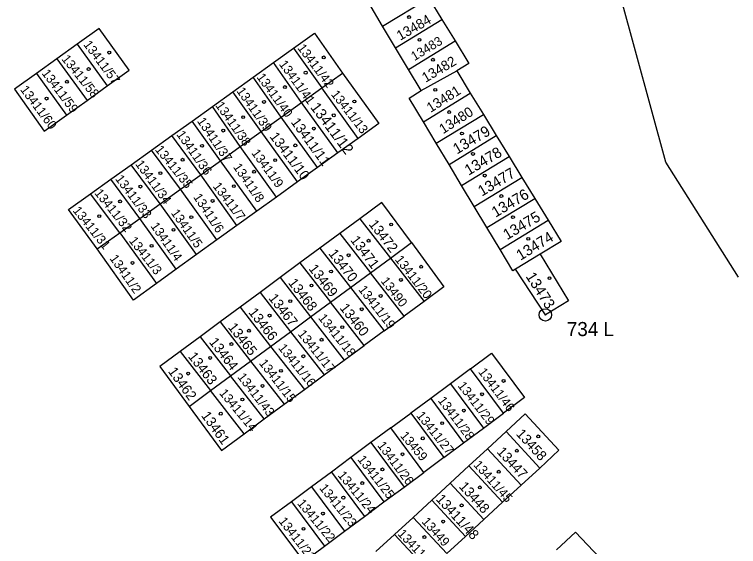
# Model space of a CAD drawing. Extents: x -825057 to -819383, y -1071633 to -1067888.
# Drawn here: x -820675.4 to -820587.9, y -1071105.4 to -1071041.2 of the extents above; entities that cross this region are included whole.
import ezdxf

# ---------------------------------------------------------------- set-up
doc = ezdxf.new("R2010")
doc.units = 0
for name, color, linetype in [('Vrstva 1', 7, 'Continuous'), ('Vrstva 17', 7, 'Continuous'), ('Vrstva 19', 7, 'Continuous'), ('Vrstva 24', 7, 'Continuous'), ('Vrstva 25', 7, 'Continuous')]:
    doc.layers.add(name, color=color, linetype=linetype)

msp = doc.modelspace()

# ---------------------------------------------------------------- linework, layer by layer
at = {"layer": 'Vrstva 1'}
for p, q in [((-820596.7, -1071059), (-820638.53, -1070906.11)), ((-820630.9, -1071042.58), (-820625.33, -1071039.17)), ((-820625.33, -1071039.17), (-820623.74, -1071041.77)), ((-820630.9, -1071042.58), (-820632.58, -1071039.77)), ((-820629.33, -1071045.19), (-820623.74, -1071041.77)), ((-820623.74, -1071041.77), (-820622.15, -1071044.36)), ((-820665.15, -1071042.86), (-820667.79, -1071044.76)), ((-820661.52, -1071047.91), (-820665.15, -1071042.86)), ((-820629.33, -1071045.19), (-820630.9, -1071042.58)), ((-820641.65, -1071045.26), (-820639.12, -1071043.44)), ((-820639.12, -1071043.44), (-820635.75, -1071048.27)), ((-820627.77, -1071047.8), (-820622.15, -1071044.36)), ((-820622.15, -1071044.36), (-820620.49, -1071047.08)), ((-820667.79, -1071044.76), (-820670.23, -1071046.52)), ((-820667.79, -1071044.76), (-820664.16, -1071049.8)), ((-820644.06, -1071046.98), (-820641.65, -1071045.26)), ((-820641.65, -1071045.26), (-820638.22, -1071050.05)), ((-820627.77, -1071047.8), (-820629.33, -1071045.19)), ((-820670.23, -1071046.52), (-820672.7, -1071048.29)), ((-820670.23, -1071046.52), (-820666.6, -1071051.55)), ((-820646.53, -1071048.75), (-820644.06, -1071046.98)), ((-820640.69, -1071051.81), (-820644.06, -1071046.98)), ((-820620.49, -1071047.08), (-820621.95, -1071047.97)), ((-820664.16, -1071049.8), (-820661.52, -1071047.91)), ((-820626.23, -1071050.37), (-820627.77, -1071047.8)), ((-820626.23, -1071050.37), (-820621.95, -1071047.97)), ((-820621.95, -1071047.97), (-820620.31, -1071050.66)), ((-820672.7, -1071048.29), (-820675.36, -1071050.21)), ((-820672.7, -1071048.29), (-820669.07, -1071053.32)), ((-820648.99, -1071050.52), (-820646.53, -1071048.75)), ((-820643.15, -1071053.58), (-820646.53, -1071048.75)), ((-820638.22, -1071050.05), (-820635.75, -1071048.27)), ((-820635.75, -1071048.27), (-820631.36, -1071054.34)), ((-820666.6, -1071051.55), (-820664.16, -1071049.8)), ((-820675.36, -1071050.21), (-820671.77, -1071055.26)), ((-820651.45, -1071052.28), (-820648.99, -1071050.52)), ((-820645.55, -1071055.3), (-820648.99, -1071050.52)), ((-820640.69, -1071051.81), (-820638.22, -1071050.05)), ((-820633.85, -1071056.13), (-820638.22, -1071050.05)), ((-820627.7, -1071051.26), (-820626.23, -1071050.37)), ((-820625.97, -1071054.13), (-820620.31, -1071050.66)), ((-820620.31, -1071050.66), (-820618.73, -1071053.25)), ((-820669.07, -1071053.32), (-820666.6, -1071051.55)), ((-820625.97, -1071054.13), (-820627.7, -1071051.26)), ((-820653.9, -1071054.04), (-820651.45, -1071052.28)), ((-820648.11, -1071057.12), (-820651.45, -1071052.28)), ((-820643.15, -1071053.58), (-820640.69, -1071051.81)), ((-820636.31, -1071057.9), (-820640.69, -1071051.81)), ((-820671.77, -1071055.26), (-820669.07, -1071053.32)), ((-820624.41, -1071056.73), (-820618.73, -1071053.25)), ((-820618.73, -1071053.25), (-820617.17, -1071055.79)), ((-820656.36, -1071055.8), (-820653.9, -1071054.04)), ((-820650.49, -1071058.83), (-820653.9, -1071054.04)), ((-820645.55, -1071055.3), (-820643.15, -1071053.58)), ((-820638.76, -1071059.67), (-820643.15, -1071053.58)), ((-820631.36, -1071054.34), (-820633.85, -1071056.13)), ((-820624.41, -1071056.73), (-820625.97, -1071054.13)), ((-820658.82, -1071057.56), (-820656.36, -1071055.8)), ((-820652.87, -1071060.54), (-820656.36, -1071055.8)), ((-820648.11, -1071057.12), (-820645.55, -1071055.3)), ((-820641.16, -1071061.39), (-820645.55, -1071055.3)), ((-820622.87, -1071059.28), (-820617.17, -1071055.79)), ((-820617.17, -1071055.79), (-820615.63, -1071058.31)), ((-820633.85, -1071056.13), (-820636.31, -1071057.9)), ((-820622.87, -1071059.28), (-820624.41, -1071056.73)), ((-820661.27, -1071059.32), (-820658.82, -1071057.56)), ((-820655.3, -1071062.28), (-820658.82, -1071057.56)), ((-820650.49, -1071058.83), (-820648.11, -1071057.12)), ((-820643.71, -1071063.22), (-820648.11, -1071057.12)), ((-820636.31, -1071057.9), (-820638.76, -1071059.67)), ((-820621.35, -1071061.81), (-820615.63, -1071058.31)), ((-820615.63, -1071058.31), (-820614.08, -1071060.84)), ((-820663.71, -1071061.06), (-820661.27, -1071059.32)), ((-820657.77, -1071064.05), (-820661.27, -1071059.32)), ((-820652.87, -1071060.54), (-820650.49, -1071058.83)), ((-820646.1, -1071064.94), (-820650.49, -1071058.83)), ((-820621.35, -1071061.81), (-820622.87, -1071059.28)), ((-820587.91, -1071072.89), (-820596.7, -1071059)), ((-820638.76, -1071059.67), (-820641.16, -1071061.39)), ((-820666.16, -1071062.82), (-820663.71, -1071061.06)), ((-820660.23, -1071065.81), (-820663.71, -1071061.06)), ((-820655.3, -1071062.28), (-820652.87, -1071060.54)), ((-820648.49, -1071066.66), (-820652.87, -1071060.54)), ((-820619.82, -1071064.35), (-820614.08, -1071060.84)), ((-820614.08, -1071060.84), (-820612.53, -1071063.38)), ((-820641.16, -1071061.39), (-820643.71, -1071063.22)), ((-820619.82, -1071064.35), (-820621.35, -1071061.81)), ((-820668.84, -1071064.74), (-820666.16, -1071062.82)), ((-820662.63, -1071067.53), (-820666.16, -1071062.82)), ((-820657.77, -1071064.05), (-820655.3, -1071062.28)), ((-820650.9, -1071068.4), (-820655.3, -1071062.28)), ((-820643.71, -1071063.22), (-820646.1, -1071064.94)), ((-820630.98, -1071063.87), (-820633.64, -1071065.84)), ((-820627.41, -1071068.72), (-820630.98, -1071063.87)), ((-820618.29, -1071066.91), (-820612.53, -1071063.38)), ((-820612.53, -1071063.38), (-820610.92, -1071066)), ((-820665.36, -1071069.48), (-820668.84, -1071064.74)), ((-820660.23, -1071065.81), (-820657.77, -1071064.05)), ((-820653.36, -1071070.17), (-820657.77, -1071064.05)), ((-820618.29, -1071066.91), (-820619.82, -1071064.35)), ((-820646.1, -1071064.94), (-820648.49, -1071066.66)), ((-820662.63, -1071067.53), (-820660.23, -1071065.81)), ((-820655.82, -1071071.94), (-820660.23, -1071065.81)), ((-820633.64, -1071065.84), (-820636.05, -1071067.61)), ((-820633.64, -1071065.84), (-820629.95, -1071070.59)), ((-820616.7, -1071069.54), (-820610.92, -1071066)), ((-820610.92, -1071066), (-820609.35, -1071068.57)), ((-820648.49, -1071066.66), (-820650.9, -1071068.4)), ((-820616.7, -1071069.54), (-820618.29, -1071066.91)), ((-820665.36, -1071069.48), (-820662.63, -1071067.53)), ((-820662.63, -1071067.53), (-820658.21, -1071073.66)), ((-820636.05, -1071067.61), (-820638.46, -1071069.39)), ((-820636.05, -1071067.61), (-820632.36, -1071072.37)), ((-820650.9, -1071068.4), (-820653.36, -1071070.17)), ((-820629.95, -1071070.59), (-820627.41, -1071068.72)), ((-820627.41, -1071068.72), (-820623.49, -1071074.05)), ((-820609.35, -1071068.57), (-820611.88, -1071070.12)), ((-820660.99, -1071075.66), (-820665.36, -1071069.48)), ((-820638.46, -1071069.39), (-820640.88, -1071071.17)), ((-820638.46, -1071069.39), (-820634.77, -1071074.14)), ((-820615.15, -1071072.12), (-820616.7, -1071069.54)), ((-820653.36, -1071070.17), (-820655.82, -1071071.94)), ((-820632.36, -1071072.37), (-820629.95, -1071070.59)), ((-820629.95, -1071070.59), (-820625.89, -1071075.82)), ((-820611.88, -1071070.12), (-820614.84, -1071071.94)), ((-820611.88, -1071070.12), (-820608.44, -1071075.74)), ((-820640.88, -1071071.17), (-820643.29, -1071072.95)), ((-820640.88, -1071071.17), (-820637.18, -1071075.92)), ((-820655.82, -1071071.94), (-820658.21, -1071073.66)), ((-820634.77, -1071074.14), (-820632.36, -1071072.37)), ((-820628.3, -1071077.59), (-820632.36, -1071072.37)), ((-820614.84, -1071071.94), (-820615.15, -1071072.12)), ((-820611.24, -1071077.45), (-820614.84, -1071071.94)), ((-820643.29, -1071072.95), (-820645.7, -1071074.73)), ((-820643.29, -1071072.95), (-820639.59, -1071077.7)), ((-820658.21, -1071073.66), (-820660.99, -1071075.66)), ((-820637.18, -1071075.92), (-820634.77, -1071074.14)), ((-820634.77, -1071074.14), (-820630.7, -1071079.36)), ((-820623.49, -1071074.05), (-820625.89, -1071075.82)), ((-820645.7, -1071074.73), (-820648.12, -1071076.51)), ((-820645.7, -1071074.73), (-820642.02, -1071079.48)), ((-820639.59, -1071077.7), (-820637.18, -1071075.92)), ((-820633.11, -1071081.13), (-820637.18, -1071075.92)), ((-820625.89, -1071075.82), (-820628.3, -1071077.59)), ((-820608.44, -1071075.74), (-820611.24, -1071077.45)), ((-820648.12, -1071076.51), (-820650.53, -1071078.3)), ((-820648.12, -1071076.51), (-820644.42, -1071081.25)), ((-820642.02, -1071079.48), (-820639.59, -1071077.7)), ((-820639.59, -1071077.7), (-820635.53, -1071082.91)), ((-820630.7, -1071079.36), (-820628.3, -1071077.59)), ((-820650.53, -1071078.3), (-820652.95, -1071080.08)), ((-820650.53, -1071078.3), (-820646.84, -1071083.03)), ((-820644.42, -1071081.25), (-820642.02, -1071079.48)), ((-820642.02, -1071079.48), (-820637.96, -1071084.7)), ((-820630.7, -1071079.36), (-820633.11, -1071081.13)), ((-820652.95, -1071080.08), (-820655.36, -1071081.86)), ((-820652.95, -1071080.08), (-820649.26, -1071084.81)), ((-820646.84, -1071083.03), (-820644.42, -1071081.25)), ((-820644.42, -1071081.25), (-820640.35, -1071086.46)), ((-820635.53, -1071082.91), (-820633.11, -1071081.13)), ((-820655.36, -1071081.86), (-820657.82, -1071083.67)), ((-820655.36, -1071081.86), (-820651.67, -1071086.59)), ((-820620.27, -1071083.95), (-820617.73, -1071082.07)), ((-820617.73, -1071082.07), (-820613.74, -1071087.42)), ((-820649.26, -1071084.81), (-820646.84, -1071083.03)), ((-820646.84, -1071083.03), (-820642.78, -1071088.25)), ((-820637.96, -1071084.7), (-820635.53, -1071082.91)), ((-820657.82, -1071083.67), (-820654.27, -1071088.51)), ((-820620.27, -1071083.95), (-820622.71, -1071085.76)), ((-820616.28, -1071089.31), (-820620.27, -1071083.95)), ((-820651.67, -1071086.59), (-820649.26, -1071084.81)), ((-820645.19, -1071090.02), (-820649.26, -1071084.81)), ((-820640.35, -1071086.46), (-820637.96, -1071084.7)), ((-820622.71, -1071085.76), (-820625.09, -1071087.53)), ((-820622.71, -1071085.76), (-820618.72, -1071091.13)), ((-820654.27, -1071088.51), (-820651.67, -1071086.59)), ((-820647.61, -1071091.8), (-820651.67, -1071086.59)), ((-820642.78, -1071088.25), (-820640.35, -1071086.46)), ((-820625.09, -1071087.53), (-820627.5, -1071089.32)), ((-820625.09, -1071087.53), (-820621.11, -1071092.9)), ((-820613.74, -1071087.42), (-820616.28, -1071089.31)), ((-820645.19, -1071090.02), (-820642.78, -1071088.25)), ((-820654.27, -1071088.51), (-820650.36, -1071093.83)), ((-820629.91, -1071091.1), (-820627.5, -1071089.32)), ((-820627.5, -1071089.32), (-820623.52, -1071094.68)), ((-820618.72, -1071091.13), (-820616.28, -1071089.31)), ((-820647.61, -1071091.8), (-820645.19, -1071090.02)), ((-820615.99, -1071091.55), (-820613.67, -1071089.41)), ((-820613.67, -1071089.41), (-820609.6, -1071093.8)), ((-820650.36, -1071093.83), (-820647.61, -1071091.8)), ((-820629.91, -1071091.1), (-820632.3, -1071092.87)), ((-820625.93, -1071096.47), (-820629.91, -1071091.1)), ((-820621.11, -1071092.9), (-820618.72, -1071091.13)), ((-820618.24, -1071093.62), (-820615.99, -1071091.55)), ((-820615.99, -1071091.55), (-820611.92, -1071095.94)), ((-820632.3, -1071092.87), (-820634.72, -1071094.67)), ((-820632.3, -1071092.87), (-820628.31, -1071098.24)), ((-820623.52, -1071094.68), (-820621.11, -1071092.9)), ((-820620.47, -1071095.69), (-820618.24, -1071093.62)), ((-820614.17, -1071098.01), (-820618.24, -1071093.62)), ((-820609.6, -1071093.8), (-820611.92, -1071095.94)), ((-820634.72, -1071094.67), (-820637.09, -1071096.43)), ((-820634.72, -1071094.67), (-820630.73, -1071100.04)), ((-820623.52, -1071094.68), (-820625.93, -1071096.47)), ((-820622.74, -1071097.77), (-820620.47, -1071095.69)), ((-820620.47, -1071095.69), (-820616.4, -1071100.07)), ((-820611.92, -1071095.94), (-820614.17, -1071098.01)), ((-820637.09, -1071096.43), (-820639.49, -1071098.21)), ((-820637.09, -1071096.43), (-820633.1, -1071101.8)), ((-820628.31, -1071098.24), (-820625.93, -1071096.47)), ((-820624.97, -1071099.83), (-820622.74, -1071097.77)), ((-820618.67, -1071102.16), (-820622.74, -1071097.77)), ((-820616.4, -1071100.07), (-820614.17, -1071098.01)), ((-820639.49, -1071098.21), (-820641.91, -1071100.01)), ((-820639.49, -1071098.21), (-820635.49, -1071103.58)), ((-820630.73, -1071100.04), (-820628.31, -1071098.24)), ((-820627.21, -1071101.9), (-820624.97, -1071099.83)), ((-820624.97, -1071099.83), (-820620.9, -1071104.22)), ((-820641.91, -1071100.01), (-820644.43, -1071101.87)), ((-820641.91, -1071100.01), (-820637.92, -1071105.38)), ((-820633.1, -1071101.8), (-820630.73, -1071100.04)), ((-820616.4, -1071100.07), (-820618.67, -1071102.16)), ((-820644.43, -1071101.87), (-820640.43, -1071107.25)), ((-820635.49, -1071103.58), (-820633.1, -1071101.8)), ((-820629.45, -1071103.96), (-820627.21, -1071101.9)), ((-820623.14, -1071106.28), (-820627.21, -1071101.9)), ((-820620.9, -1071104.22), (-820618.67, -1071102.16)), ((-820637.92, -1071105.38), (-820635.49, -1071103.58)), ((-820631.7, -1071106.04), (-820629.45, -1071103.96)), ((-820625.38, -1071108.35), (-820629.45, -1071103.96)), ((-820607.58, -1071103.67), (-820609.89, -1071105.82)), ((-820603.47, -1071108.04), (-820607.58, -1071103.67)), ((-820620.9, -1071104.22), (-820623.14, -1071106.28)), ((-820640.43, -1071107.25), (-820637.92, -1071105.38))]:
    msp.add_line(p, q, dxfattribs=at)
at = {"layer": 'Vrstva 24'}
for radius in [0.75, 0.0327]:
    msp.add_circle((-820611.24, -1071077.45), radius, dxfattribs=at)
at = {"layer": 'Vrstva 25'}
for centre in [(-820627.7, -1071041.48), (-820626.44, -1071044.24), (-820663.91, -1071045.78), (-820638.01, -1071046.36), (-820624.82, -1071046.64), (-820666.4, -1071047.77), (-820640.19, -1071048.2), (-820669.03, -1071049.29), (-820642.7, -1071049.94), (-820624.54, -1071050.27), (-820671.48, -1071051.33), (-820645.22, -1071051.73), (-820634.31, -1071051.68), (-820647.74, -1071053.57), (-820636.8, -1071053.35), (-820622.86, -1071052.96), (-820650.14, -1071055.19), (-820639.2, -1071054.95), (-820621.31, -1071055.54), (-820652.71, -1071057.04), (-820641.44, -1071056.98), (-820619.98, -1071058.01), (-820655.06, -1071058.71), (-820643.88, -1071058.77), (-820657.74, -1071060.34), (-820646.42, -1071060.16), (-820618.56, -1071060.63), (-820660.15, -1071061.96), (-820648.87, -1071061.91), (-820616.56, -1071063.1), (-820662.61, -1071063.75), (-820651.43, -1071063.69), (-820665.12, -1071065.53), (-820654, -1071065.65), (-820615.15, -1071065.65), (-820629.86, -1071066.54), (-820656.15, -1071067.18), (-820632.59, -1071068.5), (-820613.31, -1071068.27), (-820658.8, -1071069.11), (-820635.01, -1071070.25), (-820661.1, -1071071.18), (-820626.24, -1071071.63), (-820637.13, -1071072.21), (-820628.68, -1071073.23), (-820610.74, -1071073.02), (-820639.48, -1071073.9), (-820631.13, -1071075.16), (-820642.05, -1071075.79), (-820633.42, -1071076.77), (-820644.55, -1071077.54), (-820635.77, -1071078.93), (-820647.04, -1071079.36), (-820638.27, -1071080.45), (-820649.16, -1071080.97), (-820640.47, -1071082.45), (-820651.73, -1071082.65), (-820643.18, -1071084.2), (-820654.38, -1071084.54), (-820616.28, -1071085.43), (-820645.41, -1071086.03), (-820647.83, -1071087.67), (-820618.88, -1071087.03), (-820650.45, -1071089.38), (-820621.09, -1071089.01), (-820623.7, -1071090.52), (-820612.1, -1071092.12), (-820626.05, -1071092.36), (-820614.68, -1071093.86), (-820628.5, -1071094.28), (-820630.92, -1071096.11), (-820616.87, -1071096.39), (-820633.36, -1071097.76), (-820619.16, -1071098.28), (-820635.64, -1071099.52), (-820621.35, -1071100.46), (-820638.11, -1071101.45), (-820623.58, -1071102.41), (-820640.45, -1071103.28), (-820625.85, -1071104.28)]:
    msp.add_circle(centre, 0.175, dxfattribs=at)

# ---------------------------------------------------------------- texts
at = {"layer": 'Vrstva 17'}
msp.add_text('734 L', height=1.7, dxfattribs=at).set_placement((-820608.643, -1071080.01))
at = {"layer": 'Vrstva 19'}
for s, height, rotation, p in [('13484', 1.2, 29.7, (-820628.78, -1071044.36)), ('13483', 1.1, 31.3758, (-820627.05, -1071046.81)), ('13411/57', 1.1, 306.9, (-820667.09, -1071044.81)), ('13411/42', 1.1, 306.9, (-820641.24, -1071045.23)), ('13411/58', 1.1, 308.7, (-820669.73, -1071046.57)), ('13482', 1.2, 30.6, (-820625.71, -1071049.43)), ('13411/41', 1.1, 306, (-820643.46, -1071047.18)), ('13411/59', 1.1, 306.9, (-820672.13, -1071048.28)), ('13411/40', 1.1, 306, (-820646.16, -1071048.75)), ('13411/60', 1.1, 306.9, (-820674.72, -1071050.26)), ('13481', 1.2, 32.4, (-820625.1, -1071053.07)), ('13411/39', 1.1, 305.1, (-820648.59, -1071050.42)), ('13411/13', 1.1, 307.8, (-820637.19, -1071050.83)), ('13411/38', 1.1, 305.1, (-820651.14, -1071052.16)), ('13411/12', 1.3, 306.9, (-820639.69, -1071052.4)), ('13480', 1.2, 32.4, (-820623.59, -1071055.64)), ('13411/37', 1.1, 304.2, (-820653.35, -1071054.05)), ('13411/11', 1.2, 306, (-820642.03, -1071054.18)), ('13479', 1.3, 30.6, (-820621.924, -1071058.095)), ('13411/36', 1.1, 305.1, (-820655.84, -1071055.67)), ('13411/10', 1.2, 306.9, (-820644.6, -1071055.93)), ('13411/35', 1.1, 308.7, (-820658.44, -1071057.51)), ('13411/9', 1.1, 306, (-820646.79, -1071057.91)), ('13478', 1.3, 30.6, (-820620.515, -1071060.651)), ('13411/34', 1.1, 306, (-820660.82, -1071059.24)), ('13411/8', 1.1, 304.2, (-820649, -1071059.59)), ('13477', 1.3, 30.6, (-820618.906, -1071063.174)), ('13411/33', 1.1, 306.9, (-820663.25, -1071061.03)), ('13411/7', 1.1, 306.9, (-820651.46, -1071061.93)), ('13476', 1.3, 30.6, (-820617.254, -1071065.725)), ('13411/32', 1.1, 308.7, (-820665.76, -1071062.76)), ('13411/6', 1.1, 303.3, (-820653.81, -1071063.22)), ('13411/31', 1.1, 308.7, (-820668.38, -1071064.87)), ('13411/5', 1.1, 305.1, (-820656.51, -1071065.14)), ('13475', 1.3, 30.6, (-820615.867, -1071068.438)), ('13411/4', 1.1, 305.1, (-820658.97, -1071066.73)), ('13472', 1.2, 307.8, (-820632.63, -1071066.518)), ('13474', 1.3, 31.5, (-820614.251, -1071070.926)), ('13411/3', 1.1, 307.9449, (-820661.59, -1071068.52)), ('13471', 1.2, 306.9, (-820634.846, -1071068.43)), ('13470', 1.2, 307.8, (-820637.496, -1071070.066)), ('13411/2', 1.1, 305.1198, (-820663.92, -1071070.63)), ('13411/20', 1.1, 307.8, (-820629.46, -1071070.78)), ('13469', 1.2, 307.8, (-820639.89, -1071071.891)), ('13473', 1.3, 302.4, (-820613.664, -1071072.792)), ('13468', 1.2, 307.8, (-820642.367, -1071073.593)), ('13490', 1.1, 307.8, (-820631.18, -1071073.381)), ('13411/19', 1.1, 307.8, (-820633.88, -1071074.41)), ('13467', 1.2, 307.8, (-820644.738, -1071075.446)), ('13460', 1.2, 307.8, (-820636.138, -1071076.631)), ('13466', 1.2, 307.8, (-820647.16, -1071077.161)), ('13411/18', 1.1, 308.7, (-820638.73, -1071077.85)), ('13465', 1.2, 307.8, (-820649.634, -1071078.963)), ('13411/17', 1.1, 308.7, (-820641.2, -1071079.78)), ('13464', 1.2, 307.8, (-820651.92, -1071080.751)), ('13411/16', 1.1, 308.7, (-820643.56, -1071081.47)), ('13463', 1.2, 307.8, (-820654.456, -1071082.487)), ('13411/15', 1.1, 307.8, (-820645.88, -1071083.3)), ('13462', 1.2, 306, (-820656.863, -1071084.283)), ('13411/46', 1.1, 306.9, (-820619.39, -1071084.35)), ('13411/43', 1.1, 307.8, (-820648.48, -1071084.97)), ('13411/29', 1.1, 307.8, (-820621.89, -1071086.02)), ('13411/14', 1.1, 309.6, (-820650.69, -1071086.93)), ('13411/28', 1.1, 306.9, (-820624.28, -1071087.8)), ('13461', 1.2, 306, (-820652.861, -1071089.621)), ('13411/27', 1.1, 308.7324, (-820626.88, -1071089.63)), ('13459', 1.1, 310.1445, (-820628.84, -1071092.08)), ('13458', 1.2, 312.3, (-820614.844, -1071091.873)), ('13411/26', 1.1, 306.9, (-820631.59, -1071093.22)), ('13447', 1.2, 312.3, (-820617.178, -1071094.042)), ('13411/25', 1.1, 307.8, (-820633.99, -1071094.92)), ('13411/45', 1.1, 311.4, (-820619.98, -1071095.61)), ('13411/24', 1.1, 309.6, (-820636.38, -1071096.85)), ('13411/23', 1.1, 308.7, (-820638.6, -1071098.39)), ('13448', 1.2, 312.3, (-820621.748, -1071098.24)), ('13411/22', 1.1, 309.6, (-820641.27, -1071100.24)), ('13411/48', 1.2, 312.3, (-820624.53, -1071099.76)), ('13411/21', 1.1, 307.8, (-820643.51, -1071102.38)), ('13449', 1.1, 311.8509, (-820626.24, -1071102.47)), ('13411/50', 1.1, 313.3053, (-820629.15, -1071103.95))]:
    msp.add_text(s, height=height, rotation=rotation, dxfattribs=at).set_placement(p)

doc.saveas('drawing.dxf')
